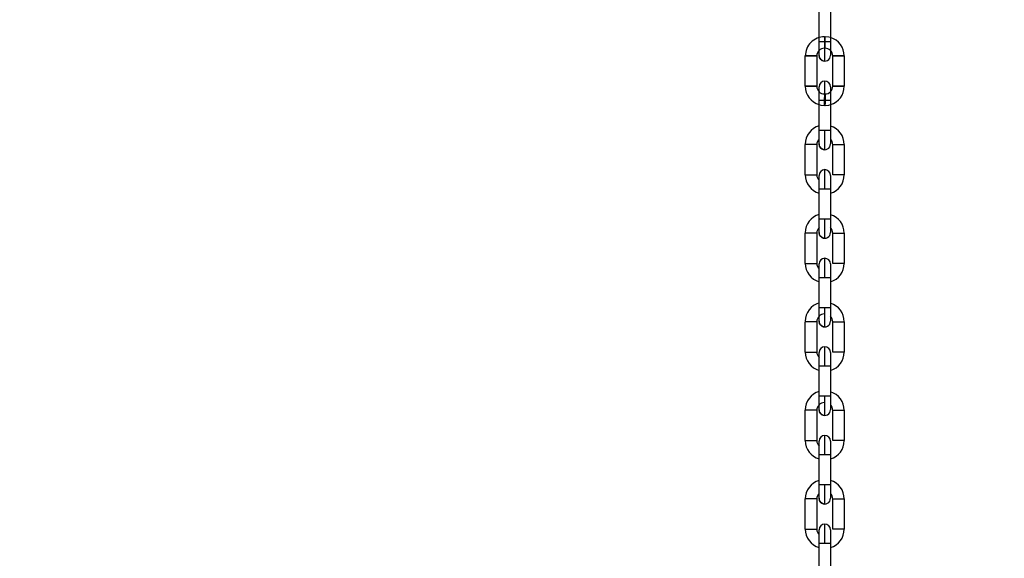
# Model space of a CAD drawing. Header units: inches. Extents: x 170 to 288, y 234 to 248.
# Tile 323 of 480: x 234.407 to 234.859, y 243.509 to 243.756. Entities that reach past the tile are written whole.
import ezdxf

# ---------------------------------------------------------------- set-up
doc = ezdxf.new("R2010")
doc.units = ezdxf.units.IN
doc.header["$LTSCALE"] = 0.25
doc.header["$MEASUREMENT"] = 0
doc.layers.add('ANNOTATIONS', color=1, linetype='Continuous')
doc.layers.add('STANDARD Z GUIDE MOTOR LH', color=7, linetype='Continuous')
doc.styles.add('ARIAL', font='arial.ttf', dxfattribs={"height": 0.09375})
doc.dimstyles.new('STANDARD$0', dxfattribs={"dimtxt": 0.09375, "dimasz": 0.09375, "dimexe": 0.03125, "dimexo": 0.046875, "dimgap": 0.09, "dimtad": 0, "dimtih": 1, "dimtoh": 1, "dimdec": 4, "dimzin": 0, "dimdsep": 46, "dimtxsty": 'ARIAL', "dimcen": 0.09, "dimadec": 0, "dimazin": 0, "dimtfac": 1, "dimtdec": 4, "dimtofl": 0, "dimtmove": 0, "dimatfit": 1, "dimfxl": 1, "dimtolj": 1, "dimtzin": 0, "dimarcsym": 0})

# ---------------------------------------------------------------- blocks, each defined once
blk = doc.blocks.new('*D51')
at = {"layer": 'ANNOTATIONS', "color": 0, "lineweight": -2, "transparency": 16777216}
for p, q in [((234.1246231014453, 244.1437778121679), (235.8395596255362, 244.1437778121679)), ((235.8083096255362, 244.0500278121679), (235.8083096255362, 242.2801168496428)), ((235.8083096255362, 240.2331944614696), (235.8083096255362, 242.0031054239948)), ((234.5308731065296, 240.1394444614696), (235.8395596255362, 240.1394444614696))]:
    blk.add_line(p, q, dxfattribs=at)
at = {"layer": 'ANNOTATIONS', "color": 0, "transparency": 16777216}
for points in [[(235.7926846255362, 244.0500278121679), (235.8239346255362, 244.0500278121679), (235.8083096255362, 244.1437778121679)], [(235.7926846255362, 240.2331944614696), (235.8239346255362, 240.2331944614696), (235.8083096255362, 240.1394444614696)]]:
    blk.add_solid(points, dxfattribs=at)
at = {"layer": 'defpoints', "color": 0, "transparency": 16777216}
for p in [(234.0777481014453, 244.1437778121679), (235.8083096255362, 244.1437778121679), (234.4839981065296, 240.1394444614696)]:
    blk.add_point(p, dxfattribs=at)
at = {"layer": 'ANNOTATIONS', "color": 0, "transparency": 16777216, "insert": (235.8083096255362, 242.1416111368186), "char_height": 0.09375, "attachment_point": 5, "style": 'ARIAL'}
blk.add_mtext('\\A1;OPENING HEIGHT', dxfattribs=at)

msp = doc.modelspace()

# ---------------------------------------------------------------- linework, layer by layer
at = {"layer": 'STANDARD Z GUIDE MOTOR LH'}
for p, q in [((234.7735371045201, 243.7458549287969), (234.7735373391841, 243.7597656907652)), ((234.7787866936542, 243.7597655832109), (234.7787864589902, 243.7458548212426)), ((234.7760305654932, 243.7482274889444), (234.7762929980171, 243.7482274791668)), ((234.7762929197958, 243.7429781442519), (234.7760304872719, 243.7429781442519)), ((234.7672374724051, 243.7255242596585), (234.7672377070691, 243.7394350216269)), ((234.7724870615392, 243.7394349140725), (234.7724868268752, 243.7255241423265)), ((234.7798358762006, 243.7255240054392), (234.7798361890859, 243.7394347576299)), ((234.7850854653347, 243.7394346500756), (234.7850852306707, 243.7255238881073)), ((234.776030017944, 243.7219807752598), (234.7762925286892, 243.7219807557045)), ((234.7735362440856, 243.7051935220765), (234.7735365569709, 243.7191042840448)), ((234.7762923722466, 243.7167314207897), (234.7760299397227, 243.7167314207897)), ((234.778785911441, 243.7191041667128), (234.7787855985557, 243.7051934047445)), ((234.7672366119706, 243.6848628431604), (234.7672369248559, 243.6987736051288)), ((234.772486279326, 243.6987735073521), (234.7724859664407, 243.6848627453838)), ((234.7798350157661, 243.6848625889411), (234.7798353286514, 243.6987733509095)), ((234.7850846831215, 243.6987732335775), (234.7850843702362, 243.6848624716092)), ((234.7735353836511, 243.6645321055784), (234.7735356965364, 243.6784428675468)), ((234.7787850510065, 243.6784427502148), (234.7787847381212, 243.6645320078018)), ((234.7672357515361, 243.6442014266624), (234.7672360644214, 243.6581121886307)), ((234.7724854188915, 243.658112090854), (234.7724851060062, 243.6442013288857)), ((234.7798342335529, 243.6442011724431), (234.7798344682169, 243.6581119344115)), ((234.785083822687, 243.6581118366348), (234.785083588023, 243.6442010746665)), ((234.7735346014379, 243.6238706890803), (234.7735348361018, 243.6377814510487)), ((234.778784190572, 243.637781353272), (234.778783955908, 243.6238705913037)), ((234.7672349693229, 243.6035400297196), (234.7672352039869, 243.617450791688)), ((234.772484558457, 243.617450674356), (234.772484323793, 243.6035399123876)), ((234.7798333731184, 243.603539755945), (234.7798336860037, 243.6174505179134)), ((234.7850830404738, 243.6174504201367), (234.7850827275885, 243.6035396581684)), ((234.7735337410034, 243.5832092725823), (234.7735340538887, 243.5971200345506)), ((234.7787834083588, 243.597119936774), (234.7787830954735, 243.5832091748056)), ((234.7672341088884, 243.5628786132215), (234.7672344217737, 243.5767893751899)), ((234.7724837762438, 243.5767892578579), (234.7724834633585, 243.5628784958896)), ((234.7798325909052, 243.562878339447), (234.7798328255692, 243.5767891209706)), ((234.7850821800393, 243.5767890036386), (234.785081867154, 243.5628782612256)), ((234.7735329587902, 243.5425478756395), (234.7735331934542, 243.5564586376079)), ((234.7787825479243, 243.5564585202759), (234.778782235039, 243.5425477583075)), ((234.7761575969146, 243.5425478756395), (234.7735329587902, 243.5425478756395)), ((234.7672333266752, 243.5222172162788), (234.7672335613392, 243.5361279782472)), ((234.7724829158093, 243.5361278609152), (234.772482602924, 243.5222170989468)), ((234.7798317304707, 243.5222169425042), (234.779832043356, 243.5361277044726)), ((234.7850813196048, 243.5361275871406), (234.7850810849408, 243.5222168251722)), ((234.7735324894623, 243.5196995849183), (234.7735324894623, 243.521965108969)), ((234.7735320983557, 243.5018864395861), (234.773532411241, 243.5157972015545)), ((234.7787816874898, 243.5157971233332), (234.7787814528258, 243.5018863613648))]:
    msp.add_line(p, q, dxfattribs=at)
at = {"layer": 'STANDARD Z GUIDE MOTOR LH', "flags": 128}
for points in [[(234.7760305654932, 243.7482274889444), (234.7760305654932, 243.7466072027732), (234.7760304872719, 243.7456027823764), (234.7760304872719, 243.7429781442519)], [(234.7762929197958, 243.7429781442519), (234.7762929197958, 243.7445984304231), (234.7762929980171, 243.74560285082), (234.7762929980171, 243.7482274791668)], [(234.7787864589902, 243.7478664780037), (234.7780083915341, 243.7480585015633), (234.7762929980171, 243.7482274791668)], [(234.7735369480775, 243.7396868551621), (234.7735369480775, 243.740726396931), (234.7735370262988, 243.7414934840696), (234.7735370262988, 243.7446516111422), (234.7735371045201, 243.7458549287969)], [(234.7761617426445, 243.7458549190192), (234.7751573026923, 243.7458549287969), (234.7743058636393, 243.7458549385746), (234.7737368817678, 243.7458549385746), (234.7735371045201, 243.7458549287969)], [(234.7761615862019, 243.7370621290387), (234.7761615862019, 243.7396375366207), (234.7761616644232, 243.7409699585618), (234.7761616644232, 243.7424901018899), (234.7761617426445, 243.7441395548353), (234.7761617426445, 243.7458549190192)], [(234.7787864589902, 243.7458548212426), (234.7785866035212, 243.7458548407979), (234.778017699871, 243.7458548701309), (234.7771661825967, 243.7458548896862), (234.7761617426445, 243.7458549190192)], [(234.7787864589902, 243.7458548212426), (234.7787863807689, 243.7446515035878), (234.7787863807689, 243.7424280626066), (234.7787863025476, 243.7414933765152), (234.7787863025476, 243.7396867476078)], [(234.7724870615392, 243.7394349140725), (234.7722872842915, 243.7394349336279), (234.7717183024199, 243.7394349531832), (234.7708667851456, 243.7394349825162), (234.7698624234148, 243.7394350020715), (234.7688579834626, 243.7394350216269), (234.7680064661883, 243.7394350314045), (234.7674375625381, 243.7394350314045), (234.7672377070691, 243.7394350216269)], [(234.7672377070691, 243.7394350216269), (234.7674375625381, 243.7394350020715), (234.7680064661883, 243.7394349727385), (234.7688579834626, 243.7394349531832), (234.7698624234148, 243.7394349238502), (234.7708667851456, 243.7394349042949), (234.7717183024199, 243.7394348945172), (234.7722872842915, 243.7394349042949), (234.7724870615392, 243.7394349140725)], [(234.7761615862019, 243.7370621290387), (234.7751571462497, 243.7372619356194), (234.7743056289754, 243.737830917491), (234.7737367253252, 243.7386824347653), (234.7735369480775, 243.7396868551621)], [(234.7798361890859, 243.7394347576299), (234.7800359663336, 243.7394347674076), (234.7806048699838, 243.7394347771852), (234.7814563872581, 243.7394347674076), (234.7824608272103, 243.7394347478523), (234.7834652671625, 243.7394347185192), (234.7843167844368, 243.7394346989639), (234.784885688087, 243.739434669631), (234.7850854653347, 243.7394346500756)], [(234.7850854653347, 243.7394346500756), (234.784885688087, 243.7394346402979), (234.7843167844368, 243.7394346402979), (234.7834652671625, 243.7394346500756), (234.7814563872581, 243.7394346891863), (234.7806048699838, 243.7394347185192), (234.7800359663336, 243.7394347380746), (234.7798361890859, 243.7394347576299)], [(234.7672374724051, 243.7255242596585), (234.7688576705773, 243.7255242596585), (234.7708665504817, 243.7255242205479), (234.771718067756, 243.7255242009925), (234.7722869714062, 243.7255241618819), (234.7724868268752, 243.7255241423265)], [(234.7724868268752, 243.7255241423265), (234.7708665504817, 243.7255241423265), (234.7688576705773, 243.7255241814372), (234.7680062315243, 243.7255242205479), (234.7674372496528, 243.7255242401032), (234.7672374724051, 243.7255242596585)], [(234.7735365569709, 243.7191042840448), (234.7735365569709, 243.721464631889), (234.7735366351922, 243.7225309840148), (234.7735366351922, 243.725272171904)], [(234.7761611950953, 243.7191042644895), (234.7761612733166, 243.7208196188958), (234.7761612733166, 243.7239891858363), (234.7761613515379, 243.7253215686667), (234.7761613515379, 243.727896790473)], [(234.7787859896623, 243.725272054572), (234.7787859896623, 243.7234654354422), (234.778785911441, 243.7225307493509)], [(234.7850852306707, 243.7255238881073), (234.784885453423, 243.7255239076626), (234.7843164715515, 243.7255239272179), (234.7834649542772, 243.7255239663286), (234.782460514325, 243.7255239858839), (234.7814561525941, 243.7255240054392), (234.7798358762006, 243.7255240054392)], [(234.7798358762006, 243.7255240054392), (234.7800356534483, 243.7255239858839), (234.7806046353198, 243.7255239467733), (234.7814561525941, 243.7255239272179), (234.782460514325, 243.7255239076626), (234.7834649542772, 243.7255238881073), (234.7850852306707, 243.7255238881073)], [(234.7760299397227, 243.7167314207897), (234.7760299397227, 243.7193561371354), (234.776030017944, 243.7203605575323)], [(234.776030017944, 243.7219807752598), (234.776030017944, 243.720360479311)], [(234.7762925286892, 243.7217809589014), (234.7762924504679, 243.7212119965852), (234.7762924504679, 243.7183516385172), (234.7762923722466, 243.7175001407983)], [(234.7762925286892, 243.7217809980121), (234.7762925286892, 243.7219807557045)], [(234.7787859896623, 243.7234655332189), (234.778785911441, 243.7225308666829), (234.778785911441, 243.7191041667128)], [(234.7735364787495, 243.7170924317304), (234.7743145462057, 243.7169004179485), (234.7760299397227, 243.7167314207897)], [(234.7735365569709, 243.7191042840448), (234.7751567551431, 243.7191042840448), (234.7771656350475, 243.7191042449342)], [(234.7762923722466, 243.7167314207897), (234.7762923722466, 243.7175001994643), (234.7762924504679, 243.7183517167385)], [(234.7762923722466, 243.7167314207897), (234.7780077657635, 243.7169003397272), (234.7787858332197, 243.7170923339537)], [(234.7771656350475, 243.7191042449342), (234.7780171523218, 243.7191042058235), (234.778586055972, 243.7191041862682), (234.778785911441, 243.7191041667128)], [(234.773536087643, 243.699025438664), (234.773536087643, 243.6991439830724), (234.7735361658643, 243.6994949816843), (234.7735361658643, 243.7028331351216), (234.7735362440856, 243.7039902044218), (234.7735362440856, 243.7051935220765)], [(234.77616088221, 243.7051935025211), (234.7751565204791, 243.7051935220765), (234.7735362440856, 243.7051935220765)], [(234.7761607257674, 243.6964007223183), (234.7761607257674, 243.6970700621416), (234.7761608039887, 243.6978826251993), (234.7761608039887, 243.7003085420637), (234.77616088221, 243.7018286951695), (234.77616088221, 243.7051935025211)], [(234.7787855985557, 243.7051934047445), (234.778585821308, 243.7051934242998), (234.7780168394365, 243.7051934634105), (234.7771653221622, 243.7051934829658), (234.77616088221, 243.7051935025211)], [(234.7787855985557, 243.7051934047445), (234.7787855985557, 243.7039900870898), (234.7787855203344, 243.7028330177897), (234.7787855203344, 243.7000648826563), (234.7787854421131, 243.6994948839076), (234.7787854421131, 243.6990253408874)], [(234.772486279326, 243.6987735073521), (234.772286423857, 243.6987735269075), (234.7717175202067, 243.6987735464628), (234.7708660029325, 243.6987735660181), (234.7688571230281, 243.6987736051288), (234.7680056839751, 243.6987736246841), (234.7674367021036, 243.6987736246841), (234.7672369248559, 243.6987736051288)], [(234.7761607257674, 243.6964007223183), (234.7751563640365, 243.6966005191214), (234.7743048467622, 243.6971695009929), (234.7737358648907, 243.6980210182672), (234.773536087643, 243.699025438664)], [(234.7798353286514, 243.6987733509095), (234.7800351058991, 243.6987733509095), (234.7806040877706, 243.6987733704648), (234.7814556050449, 243.6987733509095), (234.7824599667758, 243.6987733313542), (234.7834644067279, 243.6987733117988), (234.7843159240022, 243.6987732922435), (234.7848849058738, 243.6987732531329), (234.7850846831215, 243.6987732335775)], [(234.7672366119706, 243.6848628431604), (234.7674363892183, 243.6848628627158), (234.7680053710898, 243.6848628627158), (234.7688568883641, 243.6848628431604), (234.7698613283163, 243.6848628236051), (234.7708656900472, 243.6848628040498), (234.7717172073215, 243.6848627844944), (234.772286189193, 243.6848627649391), (234.7724859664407, 243.6848627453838)], [(234.7735356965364, 243.6784428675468), (234.7735356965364, 243.6796461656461), (234.7735357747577, 243.6808032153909), (234.7735357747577, 243.683571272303), (234.773535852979, 243.6841412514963)], [(234.7735357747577, 243.683571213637), (234.773535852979, 243.6841412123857), (234.773535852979, 243.6846107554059)], [(234.7761603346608, 243.6784428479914), (234.7761604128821, 243.6801582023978), (234.7761604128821, 243.6818076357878), (234.7761604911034, 243.6833277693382), (234.7761604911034, 243.6857536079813), (234.7761605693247, 243.686566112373), (234.7761605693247, 243.687235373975)], [(234.7787852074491, 243.6846106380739), (234.7787851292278, 243.6844921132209), (234.7787851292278, 243.6808029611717), (234.7787850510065, 243.6796458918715), (234.7787850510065, 243.6784425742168)], [(234.7850843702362, 243.6848624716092), (234.7848845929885, 243.6848624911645), (234.784315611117, 243.6848625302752), (234.783464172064, 243.6848625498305), (234.7814552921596, 243.6848625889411), (234.7806037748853, 243.6848626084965), (234.7800348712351, 243.6848626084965), (234.7798350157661, 243.6848625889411)], [(234.7735356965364, 243.6784428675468), (234.7737354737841, 243.6784428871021), (234.7743044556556, 243.6784428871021), (234.7751559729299, 243.6784428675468), (234.7761603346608, 243.6784428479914)], [(234.7761603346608, 243.6784428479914), (234.7771647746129, 243.6784428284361), (234.7780162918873, 243.6784428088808), (234.7785852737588, 243.6784427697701), (234.7787850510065, 243.6784427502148)], [(234.7735353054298, 243.6583640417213), (234.7735353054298, 243.6601706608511), (234.7735353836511, 243.6611053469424), (234.7735353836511, 243.6645321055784)], [(234.777164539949, 243.6645320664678), (234.7751556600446, 243.6645321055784), (234.7743041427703, 243.6645321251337), (234.7737352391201, 243.6645321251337), (234.7735353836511, 243.6645321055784)], [(234.7761599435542, 243.6557393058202), (234.7761599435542, 243.6583147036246), (234.7761600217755, 243.6596471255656), (234.7761600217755, 243.6628167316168), (234.7761600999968, 243.6645320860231)], [(234.7787847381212, 243.6645320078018), (234.7785849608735, 243.6645320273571), (234.778015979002, 243.6645320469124), (234.777164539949, 243.6645320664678)], [(234.7787847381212, 243.6645320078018), (234.7787847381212, 243.6621716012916), (234.7787846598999, 243.6611052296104), (234.7787846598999, 243.6583639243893)], [(234.7724854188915, 243.658112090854), (234.7722856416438, 243.6581121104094), (234.7717166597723, 243.6581121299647), (234.7708651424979, 243.65811214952), (234.7698607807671, 243.6581121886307), (234.7688563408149, 243.6581121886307), (234.7680048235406, 243.658112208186), (234.7674358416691, 243.658112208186), (234.7672360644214, 243.6581121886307)], [(234.7761599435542, 243.6557393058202), (234.775155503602, 243.6559391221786), (234.7743039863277, 243.6565080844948), (234.7737350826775, 243.6573596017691), (234.7735353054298, 243.658364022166)], [(234.7798344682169, 243.6581119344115), (234.7800343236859, 243.6581119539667), (234.7806032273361, 243.6581119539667), (234.7814547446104, 243.6581119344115), (234.7824591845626, 243.6581119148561), (234.7834636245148, 243.6581118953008), (234.7843150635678, 243.6581118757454), (234.7848840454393, 243.6581118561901), (234.785083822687, 243.6581118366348)], [(234.7672357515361, 243.6442014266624), (234.7674356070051, 243.6442014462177), (234.7688560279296, 243.6442014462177), (234.7698604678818, 243.6442014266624), (234.770864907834, 243.6442013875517), (234.771716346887, 243.6442013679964), (234.7722853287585, 243.6442013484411), (234.7724851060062, 243.6442013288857)], [(234.7735349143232, 243.6416838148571), (234.7735349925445, 243.6421427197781), (234.7735349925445, 243.6439493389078)], [(234.7761595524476, 243.6377814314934), (234.7761595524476, 243.639496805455), (234.7761596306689, 243.6411462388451), (234.7761596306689, 243.6439987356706), (234.7761597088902, 243.6450922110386), (234.7761597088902, 243.6465739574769)], [(234.7787843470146, 243.6439492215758), (234.7787843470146, 243.642909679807), (234.7787842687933, 243.6421426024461), (234.7787842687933, 243.6389844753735), (234.778784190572, 243.6377811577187)], [(234.785083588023, 243.6442010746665), (234.784883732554, 243.6442010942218), (234.7843148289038, 243.6442011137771), (234.7834633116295, 243.6442011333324), (234.7814544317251, 243.6442011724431), (234.7806029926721, 243.6442011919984), (234.7800340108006, 243.6442011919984), (234.7798342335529, 243.6442011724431)], [(234.7735348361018, 243.6377814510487), (234.7735349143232, 243.6389847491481), (234.7735349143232, 243.6412081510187), (234.7735349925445, 243.6421428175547)], [(234.7787842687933, 243.6389846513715), (234.778784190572, 243.637781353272)], [(234.7787843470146, 243.6429097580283), (234.7787842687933, 243.6421427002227)], [(234.7735348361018, 243.6377814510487), (234.7737346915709, 243.637781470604), (234.7743035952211, 243.637781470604), (234.7751551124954, 243.6377814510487), (234.7771639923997, 243.637781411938)], [(234.7771639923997, 243.637781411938), (234.7780154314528, 243.6377813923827), (234.7785844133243, 243.6377813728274), (234.778784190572, 243.637781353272)], [(234.7735344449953, 243.6177026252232), (234.7735344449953, 243.6187421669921), (234.7735345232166, 243.619509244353), (234.7735345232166, 243.6226673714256), (234.7735346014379, 243.6238706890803)], [(234.7761592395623, 243.6238706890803), (234.7751548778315, 243.6238706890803), (234.7743033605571, 243.6238707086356), (234.7737343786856, 243.6238707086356), (234.7735346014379, 243.6238706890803)], [(234.7761590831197, 243.6150778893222), (234.7761590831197, 243.6165597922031), (234.776159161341, 243.6176533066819), (234.776159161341, 243.6205058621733), (234.7761592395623, 243.6221553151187), (234.7761592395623, 243.6238706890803)], [(234.778783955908, 243.6238705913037), (234.778584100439, 243.623870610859), (234.7780151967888, 243.6238706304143), (234.7771636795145, 243.6238706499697), (234.7761592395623, 243.6238706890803)], [(234.778783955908, 243.6238705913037), (234.7787838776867, 243.622667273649), (234.7787838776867, 243.6195091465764), (234.7787837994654, 243.6187420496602), (234.7787837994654, 243.6177025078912)], [(234.772484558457, 243.617450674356), (234.7722847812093, 243.6174506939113), (234.7717157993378, 243.6174507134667), (234.7708643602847, 243.6174507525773), (234.7688554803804, 243.617450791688), (234.7672352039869, 243.617450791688)], [(234.7761590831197, 243.6150778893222), (234.7751546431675, 243.6152777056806), (234.7743032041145, 243.6158466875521), (234.773734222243, 243.6166982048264), (234.7735344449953, 243.6177026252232)], [(234.7798336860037, 243.6174505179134), (234.7800334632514, 243.6174505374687), (234.7814538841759, 243.6174505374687), (234.7824583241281, 243.6174505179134), (234.7834627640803, 243.6174504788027), (234.7843142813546, 243.6174504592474), (234.7848831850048, 243.617450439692), (234.7850830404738, 243.6174504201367)], [(234.7672349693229, 243.6035400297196), (234.7688552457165, 243.6035400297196), (234.7698596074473, 243.6035400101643), (234.7708640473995, 243.603539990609), (234.7717155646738, 243.6035399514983), (234.7722845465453, 243.603539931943), (234.772484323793, 243.6035399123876)], [(234.7735340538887, 243.5971200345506), (234.7735340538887, 243.5994804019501), (234.77353413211, 243.600546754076), (234.77353413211, 243.6032879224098)], [(234.7761586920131, 243.5971200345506), (234.7761587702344, 243.5988353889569), (234.7761587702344, 243.600484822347), (234.7761588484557, 243.602004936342), (234.7761588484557, 243.6052432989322), (234.776158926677, 243.6057436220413), (234.776158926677, 243.6059125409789)], [(234.7787834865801, 243.6032878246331), (234.7787834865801, 243.6005464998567), (234.7787834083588, 243.5994801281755)], [(234.7850827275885, 243.6035396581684), (234.7848829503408, 243.6035396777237), (234.7843139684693, 243.603539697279), (234.783462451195, 243.6035397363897), (234.7824580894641, 243.603539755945), (234.7814536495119, 243.6035397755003), (234.7800331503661, 243.6035397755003), (234.7798333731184, 243.603539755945)], [(234.7787834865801, 243.600546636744), (234.7787834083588, 243.5994802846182), (234.7787834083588, 243.597119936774)], [(234.7735340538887, 243.5971200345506), (234.7737338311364, 243.597120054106), (234.7751543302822, 243.597120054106), (234.7761586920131, 243.5971200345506)], [(234.7761586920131, 243.5971200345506), (234.7771631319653, 243.5971200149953), (234.7780146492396, 243.5971199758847), (234.7785836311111, 243.5971199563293), (234.7787834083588, 243.597119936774)], [(234.7735336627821, 243.5770412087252), (234.7735336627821, 243.5797825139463), (234.7735337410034, 243.5808488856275), (234.7735337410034, 243.5832092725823)], [(234.7761584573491, 243.5832092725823), (234.7751540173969, 243.5832092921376), (234.7737335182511, 243.5832092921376), (234.7735337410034, 243.5832092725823)], [(234.7761582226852, 243.5744164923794), (234.7761582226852, 243.5745854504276), (234.7761583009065, 243.5750858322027), (234.7761583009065, 243.5783243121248), (234.7761583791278, 243.5798444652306), (234.7761583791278, 243.5814938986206), (234.7761584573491, 243.5832092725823)], [(234.7787830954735, 243.5832091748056), (234.7785833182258, 243.583209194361), (234.7780143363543, 243.5832092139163), (234.77716281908, 243.583209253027), (234.7761584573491, 243.5832092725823)], [(234.7787830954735, 243.5832091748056), (234.7787830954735, 243.5820058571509), (234.7787830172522, 243.5808487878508), (234.7787830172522, 243.5775106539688), (234.7787829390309, 243.5771596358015), (234.7787829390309, 243.5770411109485)], [(234.7724837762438, 243.5767892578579), (234.7722839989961, 243.5767892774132), (234.7717150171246, 243.5767893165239), (234.7708634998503, 243.5767893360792), (234.7698590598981, 243.5767893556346), (234.7688546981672, 243.5767893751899), (234.7672344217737, 243.5767893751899)], [(234.7761582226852, 243.5744164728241), (234.7751538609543, 243.5746162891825), (234.77430234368, 243.575185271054), (234.7737333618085, 243.5760367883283), (234.7735336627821, 243.5770412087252)], [(234.7798328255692, 243.5767891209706), (234.7814531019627, 243.5767891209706), (234.7824575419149, 243.5767891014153), (234.7834619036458, 243.5767890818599), (234.7843134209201, 243.5767890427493), (234.7848824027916, 243.576789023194), (234.7850821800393, 243.5767890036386)], [(234.7672341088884, 243.5628786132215), (234.7698588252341, 243.5628786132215), (234.770863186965, 243.5628785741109), (234.7717147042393, 243.5628785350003), (234.7722836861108, 243.5628785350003), (234.7724834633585, 243.5628784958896)], [(234.7735333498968, 243.5615869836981), (234.7735333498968, 243.5626265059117)], [(234.7761579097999, 243.5564585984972), (234.7761579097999, 243.5581739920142), (234.7761579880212, 243.5598234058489), (234.7761579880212, 243.5626759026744), (234.7761580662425, 243.5637693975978), (234.7761580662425, 243.5652511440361)], [(234.7787827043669, 243.5626263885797), (234.7787827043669, 243.5621568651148), (234.7787826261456, 243.5615868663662), (234.7787826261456, 243.5588187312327), (234.7787825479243, 243.5576616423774), (234.7787825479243, 243.5564583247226)], [(234.7787827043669, 243.5621569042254), (234.7787826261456, 243.5615869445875)], [(234.785081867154, 243.5628782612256), (234.7848820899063, 243.5628782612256), (234.7843131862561, 243.5628783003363), (234.7834616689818, 243.5628783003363), (234.7824572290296, 243.562878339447), (234.7814527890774, 243.562878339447), (234.7806012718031, 243.5628783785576), (234.7800323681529, 243.5628783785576), (234.7798325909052, 243.562878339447)], [(234.7735331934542, 243.5564586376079), (234.7735332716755, 243.557661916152), (234.7735332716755, 243.5608199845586), (234.7735333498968, 243.5615870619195)], [(234.7787826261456, 243.5588188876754), (234.7787825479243, 243.5576618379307)], [(234.7735331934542, 243.5564586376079), (234.7751534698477, 243.5564586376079), (234.7761579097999, 243.5564585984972)], [(234.7761579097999, 243.5564585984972), (234.7771622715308, 243.5564585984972), (234.7780137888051, 243.5564585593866), (234.7785827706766, 243.5564585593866), (234.7787825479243, 243.5564585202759)], [(234.7735328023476, 243.5363798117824), (234.7735328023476, 243.5381864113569), (234.7735328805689, 243.5391211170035), (234.7735328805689, 243.5413445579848), (234.7735329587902, 243.5425478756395)], [(234.776157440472, 243.533755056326), (234.776157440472, 243.5363304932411), (234.7761575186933, 243.5376629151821), (234.7761575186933, 243.5391830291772), (234.7761575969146, 243.5408324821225), (234.7761575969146, 243.5425478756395)], [(234.778782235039, 243.5425477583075), (234.7785824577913, 243.5425477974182), (234.7780135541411, 243.5425477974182), (234.7771620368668, 243.5425478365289), (234.7761575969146, 243.5425478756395)], [(234.778782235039, 243.5425477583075), (234.778782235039, 243.5391209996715), (234.7787821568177, 243.5381863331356), (234.7787821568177, 243.5363796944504)], [(234.7724829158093, 243.5361278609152), (234.7722831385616, 243.5361278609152), (234.7717141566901, 243.5361279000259), (234.7708626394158, 243.5361279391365), (234.7698582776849, 243.5361279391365), (234.7688538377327, 243.5361279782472), (234.7672335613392, 243.5361279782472)], [(234.776157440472, 243.533755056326), (234.7751530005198, 243.5339548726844), (234.7743014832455, 243.5345238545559), (234.7737325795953, 243.5353753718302), (234.7735328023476, 243.5363798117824)], [(234.779832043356, 243.5361277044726), (234.7824566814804, 243.5361277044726), (234.7834611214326, 243.5361276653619), (234.7843126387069, 243.5361276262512), (234.7848815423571, 243.5361276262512), (234.7850813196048, 243.5361275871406)], [(234.7672333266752, 243.5222172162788), (234.7688535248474, 243.5222172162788), (234.7698579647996, 243.5222171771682), (234.7708624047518, 243.5222171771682), (234.7717139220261, 243.5222171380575), (234.7722828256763, 243.5222170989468), (234.772482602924, 243.5222170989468)], [(234.7761570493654, 243.5157972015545), (234.7761570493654, 243.5175125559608), (234.7761571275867, 243.5191620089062), (234.7761571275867, 243.5206821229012), (234.776157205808, 243.5220145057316), (234.776157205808, 243.5245897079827)], [(234.7787818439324, 243.521964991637), (234.7787818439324, 243.5201583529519), (234.7787817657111, 243.5192236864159), (234.7787817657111, 243.5170002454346), (234.7787816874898, 243.5157969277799)], [(234.7850810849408, 243.5222168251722), (234.7848813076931, 243.5222168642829), (234.7843123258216, 243.5222168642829), (234.7834608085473, 243.5222169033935), (234.7824563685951, 243.5222169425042), (234.7798317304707, 243.5222169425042)], [(234.773532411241, 243.5157972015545), (234.773532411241, 243.5192239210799), (234.7735324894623, 243.5201585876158)], [(234.7787817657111, 243.5170004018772), (234.7787816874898, 243.5157971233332)], [(234.773532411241, 243.5157972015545), (234.7737321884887, 243.5157972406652), (234.7751526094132, 243.5157972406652), (234.7761570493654, 243.5157972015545)], [(234.7761570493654, 243.5157972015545), (234.7771614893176, 243.5157972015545), (234.7780130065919, 243.5157971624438), (234.7785819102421, 243.5157971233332), (234.7787816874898, 243.5157971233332)]]:
    msp.add_lwpolyline(points, dxfattribs=at)
at = {"layer": 'STANDARD Z GUIDE MOTOR LH'}
for centre, radius, start, end in [((234.7760303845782, 243.7394348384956), 0.008792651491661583, 89.9988299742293, 179.9988299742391), ((234.7762928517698, 243.7394348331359), 0.00879265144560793, 359.9988299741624, 73.52471910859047), ((234.7760303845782, 243.7394348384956), 0.003543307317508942, 89.99882997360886, 179.998829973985), ((234.7762928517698, 243.7394348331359), 0.003543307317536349, 45.2739186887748, 89.99882997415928), ((234.7761616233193, 243.7396868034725), 0.002624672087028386, 179.9988299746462, 359.9994094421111), ((234.7762928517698, 243.7394348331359), 0.003543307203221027, 359.9988299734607, 45.2739186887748), ((234.7760301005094, 243.7255240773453), 0.008792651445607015, 179.9988299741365, 253.5247190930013), ((234.7760301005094, 243.7255240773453), 0.003543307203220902, 179.9988299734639, 225.273918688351), ((234.77616132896, 243.7252721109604), 0.002624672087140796, 359.979854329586, 179.9798341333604), ((234.776292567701, 243.7255240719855), 0.003543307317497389, 269.9988299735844, 359.9988299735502), ((234.776292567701, 243.7255240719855), 0.008792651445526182, 286.4729408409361, 359.998829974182), ((234.7760301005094, 243.7255240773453), 0.003543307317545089, 225.273918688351, 269.9988299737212), ((234.7760353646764, 243.6989232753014), 0.00879265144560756, 106.4727034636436, 179.9985925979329), ((234.7762920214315, 243.6987734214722), 0.008792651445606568, 359.9988299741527, 73.52471910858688), ((234.7760295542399, 243.698773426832), 0.003543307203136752, 134.7240831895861, 179.9988299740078), ((234.776160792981, 243.6990253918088), 0.002624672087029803, 179.9988299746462, 359.9994094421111), ((234.7762920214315, 243.6987734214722), 0.003543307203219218, 359.9988299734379, 45.27391868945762), ((234.7760292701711, 243.6848626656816), 0.008792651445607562, 179.9988299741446, 253.5247191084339), ((234.7760292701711, 243.6848626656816), 0.00354330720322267, 179.9988299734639, 225.2741811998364), ((234.7761604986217, 243.6846106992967), 0.002624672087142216, 359.979854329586, 179.9798341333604), ((234.7762917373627, 243.6848626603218), 0.008792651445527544, 286.4729408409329, 359.998829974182), ((234.7760353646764, 243.6582832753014), 0.00879265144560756, 106.4727034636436, 179.9985925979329), ((234.7762911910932, 243.6581120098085), 0.008792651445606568, 359.9988299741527, 73.52471910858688), ((234.7760287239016, 243.6581120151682), 0.003543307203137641, 134.7240469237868, 179.998829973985), ((234.7761599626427, 243.6583639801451), 0.002624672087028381, 179.9988299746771, 359.9994094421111), ((234.7762911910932, 243.6581120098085), 0.003543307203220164, 359.9988299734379, 45.27391868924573), ((234.7760284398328, 243.6442012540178), 0.008792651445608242, 179.9988299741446, 253.5247191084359), ((234.7760284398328, 243.6442012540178), 0.003543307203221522, 179.9988299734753, 225.2739186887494), ((234.7761596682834, 243.6439492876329), 0.002624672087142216, 359.979854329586, 179.9798341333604), ((234.7762909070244, 243.6442012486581), 0.008792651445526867, 286.4729408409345, 359.9988299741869), ((234.7760353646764, 243.6176432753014), 0.00879265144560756, 106.4727034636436, 179.9985925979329), ((234.7762903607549, 243.6174505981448), 0.008792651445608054, 359.9988299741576, 73.52471910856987), ((234.7760278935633, 243.6174506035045), 0.003543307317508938, 89.99882997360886, 179.9988299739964), ((234.7761591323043, 243.6177025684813), 0.002624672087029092, 179.9988299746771, 359.9994094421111), ((234.7762903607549, 243.6174505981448), 0.003543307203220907, 359.9988299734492, 45.27368438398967), ((234.7760276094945, 243.6035398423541), 0.008792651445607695, 179.9988299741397, 253.5247190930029), ((234.7760276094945, 243.6035398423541), 0.003543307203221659, 179.9988299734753, 225.2739186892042), ((234.776158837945, 243.6032878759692), 0.002624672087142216, 359.979854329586, 179.9798341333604), ((234.7762900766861, 243.6035398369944), 0.00879265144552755, 286.4729408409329, 359.998829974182), ((234.7760353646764, 243.5770032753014), 0.00879265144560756, 106.4727034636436, 179.9985925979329), ((234.7762895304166, 243.5767891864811), 0.008792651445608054, 359.9988299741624, 73.52471910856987), ((234.776027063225, 243.5767891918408), 0.003543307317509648, 89.99882997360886, 179.9988299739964), ((234.7761583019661, 243.5770411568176), 0.002624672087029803, 179.9988299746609, 359.9994094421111), ((234.7762895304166, 243.5767891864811), 0.0035433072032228, 359.9988299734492, 45.27404698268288), ((234.7760267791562, 243.5628784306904), 0.008792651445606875, 179.9988299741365, 253.5247191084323), ((234.7760267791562, 243.5628784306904), 0.003543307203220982, 179.9988299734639, 225.2739186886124), ((234.7761580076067, 243.5626264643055), 0.002624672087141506, 359.979854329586, 179.9798341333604), ((234.7762892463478, 243.5628784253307), 0.008792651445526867, 286.4729408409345, 359.998829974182), ((234.7760262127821, 243.5361277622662), 0.00879265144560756, 106.4727034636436, 179.9985925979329), ((234.7762887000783, 243.5361277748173), 0.008792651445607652, 359.9988299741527, 73.52471910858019), ((234.7760262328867, 243.5361277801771), 0.003543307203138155, 134.7241337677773, 179.998829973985), ((234.7761574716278, 243.5363797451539), 0.002624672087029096, 179.9988299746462, 359.9994094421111), ((234.7762887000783, 243.5361277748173), 0.003543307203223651, 359.9988299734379, 45.27431858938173), ((234.7760259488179, 243.5222170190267), 0.008792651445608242, 179.9988299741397, 253.5247191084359), ((234.7760259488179, 243.5222170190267), 0.003543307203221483, 179.9988299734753, 225.2739186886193), ((234.7761571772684, 243.5219650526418), 0.002624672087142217, 359.979854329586, 179.9798341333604), ((234.7762884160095, 243.5222170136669), 0.008792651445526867, 286.4729408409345, 359.9988299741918)]:
    msp.add_arc(centre, radius, start, end, dxfattribs=at)

# ---------------------------------------------------------------- dimensions: what is measured, and where the dimension line sits
at = {"layer": 'ANNOTATIONS'}
dim = msp.add_linear_dim(base=(235.8083096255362, 244.1437778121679), p1=(234.4839981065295, 240.1394444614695), p2=(234.0777481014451, 244.1437778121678), angle=90, text='OPENING HEIGHT', dimstyle='STANDARD$0', dxfattribs=at)
dim.commit()
dim.dimension.update_dxf_attribs({"geometry": '*D51', "text_midpoint": (235.8083096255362, 242.1416111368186)})

doc.saveas('drawing.dxf')
